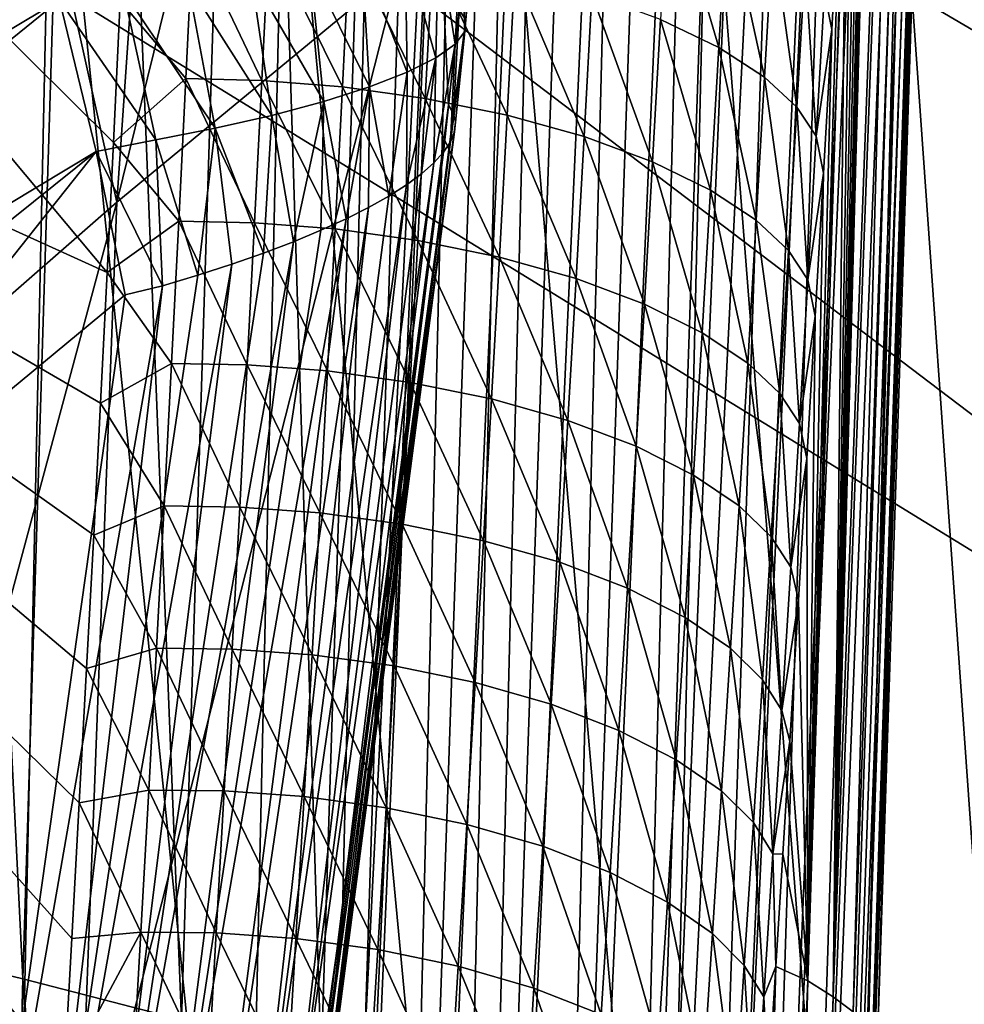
# Model space of a CAD drawing. Header units: metres. Extents: x -104 to 104, y -68 to 90.
# Tile 439 of 656: x 19.04 to 20.87, y 20.49 to 22.4. Entities that reach past the tile are written whole.
import ezdxf

# ---------------------------------------------------------------- set-up
doc = ezdxf.new("R2010")
doc.units = ezdxf.units.M
doc.layers.add('solid_FIT-BATH-153_SW0002', color=7, linetype='CONTINUOUS')

msp = doc.modelspace()

# ---------------------------------------------------------------- linework, layer by layer
at = {"layer": 'solid_FIT-BATH-153_SW0002'}
for points in [[(16.558352, 24.918272, 16.114887), (22.746119, 21.288908, 16.091179), (22.869093, 24.93479, 16.119249)], [(15.941843, 24.409426, 16.111031), (22.710913, 20.247173, 16.082232), (16.558352, 24.918272, 16.114887)], [(16.558352, 24.918272, 16.114887), (22.710913, 20.247173, 16.082232), (22.746119, 21.288908, 16.091179)], [(18.696856, 20.625584, -4.291433), (19.04121, 20.542418, -3.221904), (18.825859, 24.914665, -4.714479)], [(19.04121, 20.542418, -3.221904), (19.173544, 24.825605, -3.594562), (18.825859, 24.914665, -4.714479)], [(19.04121, 20.542418, -3.221904), (19.348774, 20.463221, -2.090923), (19.173544, 24.825605, -3.594562)], [(19.348774, 20.463221, -2.090923), (19.483557, 24.740845, -2.412542), (19.173544, 24.825605, -3.594562)], [(19.348774, 20.463221, -2.090923), (19.619434, 20.381655, -0.897946), (19.483557, 24.740845, -2.412542)], [(19.619434, 20.381655, -0.897946), (19.755795, 24.660843, -1.170142), (19.483557, 24.740845, -2.412542)], [(19.619434, 20.381655, -0.897946), (19.661066, 20.674593, -0.760069), (19.755795, 24.660843, -1.170142)], [(19.661066, 20.674593, -0.760069), (19.866562, 22.2367, -0.033011), (19.755795, 24.660843, -1.170142)], [(19.866562, 22.2367, -0.033011), (19.886827, 22.42144, 0.038556), (19.755795, 24.660843, -1.170142)], [(19.223516, 22.048641, 13.096528), (19.830921, 24.512255, 13.114389), (19.770884, 22.501148, 13.100069)], [(19.361893, 24.049784, 13.111663), (19.830921, 24.512255, 13.114389), (19.223516, 22.048641, 13.096528)], [(19.585209, 16.991919, 13.051079), (19.634628, 18.396641, 13.06475), (19.910023, 24.509371, 13.111293)], [(19.730734, 17.013561, 13.040682), (19.585209, 16.991919, 13.051079), (19.910023, 24.509371, 13.111293)], [(19.634628, 18.396641, 13.06475), (19.70393, 20.426226, 13.083055), (19.910023, 24.509371, 13.111293)], [(19.70393, 20.426226, 13.083055), (19.770884, 22.501148, 13.100069), (19.910023, 24.509371, 13.111293)], [(19.730734, 17.013561, 13.040682), (19.910023, 24.509371, 13.111293), (19.989138, 24.506573, 13.101881)], [(19.730734, 17.013561, 13.040682), (19.989138, 24.506573, 13.101881), (20.067266, 24.503895, 13.086261)], [(19.880777, 17.008757, 13.006666), (19.730734, 17.013561, 13.040682), (20.067266, 24.503895, 13.086261)], [(19.880777, 17.008757, 13.006666), (20.067266, 24.503895, 13.086261), (20.143492, 24.501371, 13.064611)], [(19.880777, 17.008757, 13.006666), (20.143492, 24.501371, 13.064611), (20.217831, 24.498993, 13.036852)], [(20.029232, 17.004295, 12.947044), (19.880777, 17.008757, 13.006666), (20.217831, 24.498993, 13.036852)], [(20.029232, 17.004295, 12.947044), (20.217831, 24.498993, 13.036852), (20.289822, 24.496775, 13.003099)], [(20.029232, 17.004295, 12.947044), (20.289822, 24.496775, 13.003099), (20.358774, 24.494734, 12.963894)], [(20.170069, 17.000383, 12.861867), (20.029232, 17.004295, 12.947044), (20.358774, 24.494734, 12.963894)], [(20.170069, 17.000383, 12.861867), (20.358774, 24.494734, 12.963894), (20.424448, 24.492859, 12.919502)], [(20.170069, 17.000383, 12.861867), (20.424448, 24.492859, 12.919502), (20.486147, 24.491173, 12.87041)], [(20.170069, 17.000383, 12.861867), (20.486147, 24.491173, 12.87041), (20.543253, 24.489693, 12.81708)], [(20.296686, 16.997223, 12.753589), (20.170069, 17.000383, 12.861867), (20.543253, 24.489693, 12.81708)], [(20.296686, 16.997223, 12.753589), (20.543253, 24.489693, 12.81708), (20.633427, 24.487589, 12.711766)], [(20.296686, 16.997223, 12.753589), (20.633427, 24.487589, 12.711766), (20.644011, 24.487366, 12.69724)], [(20.403149, 16.994986, 12.625446), (20.296686, 16.997223, 12.753589), (20.644011, 24.487366, 12.69724)], [(20.403149, 16.994986, 12.625446), (20.644011, 24.487366, 12.69724), (20.707939, 24.486158, 12.595763)], [(20.403149, 16.994986, 12.625446), (20.707939, 24.486158, 12.595763), (20.725868, 24.485878, 12.561728)], [(20.48632, 16.993713, 12.483418), (20.403149, 16.994986, 12.625446), (20.725868, 24.485878, 12.561728)], [(20.48632, 16.993713, 12.483418), (20.725868, 24.485878, 12.561728), (20.76515, 24.485418, 12.473181)], [(20.48632, 16.993713, 12.483418), (20.76515, 24.485418, 12.473181), (20.785606, 24.485312, 12.414707)], [(20.543869, 16.99341, 12.334152), (20.48632, 16.993713, 12.483418), (20.785606, 24.485312, 12.414707)], [(20.543869, 16.99341, 12.334152), (20.804075, 24.485369, 12.347907), (20.821016, 24.485708, 12.259951)], [(20.575827, 16.994011, 12.183681), (20.543869, 16.99341, 12.334152), (20.821016, 24.485708, 12.259951)], [(20.543869, 16.99341, 12.334152), (20.785606, 24.485312, 12.414707), (20.804075, 24.485369, 12.347907)], [(20.575827, 16.994011, 12.183681), (20.831654, 24.487032, 12.101658), (20.697201, 20.401011, 12.07128)], [(20.575827, 16.994011, 12.183681), (20.829479, 24.486258, 12.180762), (20.831654, 24.487032, 12.101658)], [(20.575827, 16.994011, 12.183681), (20.825876, 24.485945, 12.221857), (20.829479, 24.486258, 12.180762)], [(20.575827, 16.994011, 12.183681), (20.821016, 24.485708, 12.259951), (20.825876, 24.485945, 12.221857)], [(20.813704, 24.469795, 11.031759), (20.697201, 20.401011, 12.07128), (20.831654, 24.487032, 12.101658)], [(20.813704, 24.469795, 11.031759), (20.678629, 20.452608, 10.807623), (20.697201, 20.401011, 12.07128)], [(20.813704, 24.469795, 11.031759), (20.789757, 24.446232, 9.994565), (20.678629, 20.452608, 10.807623)], [(20.78919, 24.445679, 9.973301), (20.650391, 20.478903, 9.589074), (20.678629, 20.452608, 10.807623)], [(20.78919, 24.445679, 9.973301), (20.757133, 24.414019, 8.925573), (20.650391, 20.478903, 9.589074)], [(20.789757, 24.446232, 9.994565), (20.78919, 24.445679, 9.973301), (20.678629, 20.452608, 10.807623)], [(15.941843, 24.409426, 16.111031), (15.549903, 20.242361, 16.078049), (22.710913, 20.247173, 16.082232)], [(20.757133, 24.414019, 8.925573), (20.612101, 20.507505, 8.403262), (20.650391, 20.478903, 9.589074)], [(20.757133, 24.414019, 8.925573), (20.716461, 24.374166, 7.887955), (20.612101, 20.507505, 8.403262)], [(20.716461, 24.374166, 7.887955), (20.703695, 24.126762, 7.777295), (20.612101, 20.507505, 8.403262)], [(20.703695, 24.126762, 7.777295), (20.690838, 23.880383, 7.666594), (20.612101, 20.507505, 8.403262)], [(18.878511, 23.597317, 13.108295), (19.361893, 24.049784, 13.111663), (19.223516, 22.048641, 13.096528)], [(20.690838, 23.880383, 7.666594), (20.677881, 23.635023, 7.555856), (20.612101, 20.507505, 8.403262)], [(20.677881, 23.635023, 7.555856), (20.664825, 23.390686, 7.445088), (20.612101, 20.507505, 8.403262)], [(18.878511, 23.597317, 13.108295), (19.223516, 22.048641, 13.096528), (18.650782, 21.547655, 13.092422)], [(17.902784, 23.468506, 7.088831), (17.152357, 22.84598, 7.088831), (19.204666, 21.912487, 5.77618)], [(17.902784, 23.468506, 7.088831), (19.204666, 21.912487, 5.77618), (19.216946, 22.164394, 5.894356)], [(17.902784, 23.468506, 7.088831), (19.216946, 22.164394, 5.894356), (19.229969, 22.439083, 6.02261)], [(20.664825, 23.390686, 7.445088), (20.651667, 23.147371, 7.334293), (20.612101, 20.507505, 8.403262)], [(20.651667, 23.147371, 7.334293), (20.638399, 22.905079, 7.223479), (20.612101, 20.507505, 8.403262)], [(18.621149, 23.057213, -11.12447), (19.099138, 23.01343, -10.486882), (19.02116, 19.428106, -9.960399)], [(19.099138, 23.01343, -10.486882), (19.469477, 19.386921, -9.310973), (19.02116, 19.428106, -9.960399)], [(19.099138, 23.01343, -10.486882), (19.549587, 22.968636, -9.818771), (19.469477, 19.386921, -9.310973)], [(19.549587, 22.968636, -9.818771), (19.890564, 19.344997, -8.632278), (19.469477, 19.386921, -9.310973)], [(19.549587, 22.968636, -9.818771), (19.972721, 22.923018, -9.120847), (19.890564, 19.344997, -8.632278)], [(19.972721, 22.923018, -9.120847), (20.284647, 19.302507, -7.924972), (19.890564, 19.344997, -8.632278)], [(19.972721, 22.923018, -9.120847), (20.368761, 22.876759, -8.393817), (20.284647, 19.302507, -7.924972)], [(20.638399, 22.905079, 7.223479), (20.562618, 20.538532, 7.24914), (20.612101, 20.507505, 8.403262)], [(20.638399, 22.905079, 7.223479), (20.625021, 22.663805, 7.112648), (20.562618, 20.538532, 7.24914)], [(20.368761, 22.876759, -8.393817), (20.652012, 19.259626, -7.189719), (20.284647, 19.302507, -7.924972)], [(20.368761, 22.876759, -8.393817), (20.738001, 22.830046, -7.6384), (20.652012, 19.259626, -7.189719)], [(17.152357, 22.84598, 7.088831), (16.380301, 22.250488, 7.088831), (19.121174, 20.355455, 5.034621)], [(17.152357, 22.84598, 7.088831), (19.121174, 20.355455, 5.034621), (19.136198, 20.620958, 5.162431)], [(17.152357, 22.84598, 7.088831), (19.136198, 20.620958, 5.162431), (19.150789, 20.883907, 5.288462)], [(17.152357, 22.84598, 7.088831), (19.150789, 20.883907, 5.288462), (19.164942, 21.144421, 5.412782)], [(17.152357, 22.84598, 7.088831), (19.164942, 21.144421, 5.412782), (19.178648, 21.402613, 5.535462)], [(17.152357, 22.84598, 7.088831), (19.178648, 21.402613, 5.535462), (19.191895, 21.658598, 5.656572)], [(17.152357, 22.84598, 7.088831), (19.191895, 21.658598, 5.656572), (19.204666, 21.912487, 5.77618)], [(20.738001, 22.830046, -7.6384), (20.993279, 19.216528, -6.427232), (20.652012, 19.259626, -7.189719)], [(20.738001, 22.830046, -7.6384), (21.081078, 22.78307, -6.855362), (20.993279, 19.216528, -6.427232)], [(19.112656, 22.440237, 1.213118), (17.422558, 21.427963, 1.275959), (19.02961, 22.747408, 1.275954)], [(20.292917, 22.679943, 6.364993), (20.277437, 22.402973, 6.237853), (20.390091, 22.348387, 6.350448)], [(20.292917, 22.679943, 6.364993), (20.390091, 22.348387, 6.350448), (20.405897, 22.625776, 6.478079)], [(20.625021, 22.663805, 7.112648), (20.609268, 22.38361, 6.983334), (20.562618, 20.538532, 7.24914)], [(20.595297, 22.456057, 6.869445), (20.609268, 22.38361, 6.983334), (20.625021, 22.663805, 7.112648)], [(20.405897, 22.625776, 6.478079), (20.390091, 22.348387, 6.350448), (20.478848, 22.290924, 6.47549)], [(20.405897, 22.625776, 6.478079), (20.478848, 22.290924, 6.47549), (20.494869, 22.568853, 6.603708)], [(19.899805, 22.401825, 0.158883), (19.916979, 22.6033, 0.216539), (19.886827, 22.42144, 0.038556)], [(19.897949, 22.379524, 0.284556), (19.890722, 22.575489, 0.48886), (19.913572, 22.590282, 0.351033)], [(19.899805, 22.401825, 0.158883), (19.897949, 22.379524, 0.284556), (19.913572, 22.590282, 0.351033)], [(19.899805, 22.401825, 0.158883), (19.913572, 22.590282, 0.351033), (19.916979, 22.6033, 0.216539)], [(19.878998, 22.354931, 0.412593), (19.84704, 22.559166, 0.625602), (19.890722, 22.575489, 0.48886)], [(19.897949, 22.379524, 0.284556), (19.878998, 22.354931, 0.412593), (19.890722, 22.575489, 0.48886)], [(20.494869, 22.568853, 6.603708), (20.478848, 22.290924, 6.47549), (20.541319, 22.23308, 6.607049)], [(20.494869, 22.568853, 6.603708), (20.541319, 22.23308, 6.607049), (20.557432, 22.511652, 6.73589)], [(19.229969, 22.439083, 6.02261), (19.357372, 22.288141, 5.909654), (19.370863, 22.564985, 6.038204)], [(19.504471, 22.284716, 5.884635), (19.370863, 22.564985, 6.038204), (19.357372, 22.288141, 5.909654)], [(19.518122, 22.561121, 6.012631), (19.370863, 22.564985, 6.038204), (19.504471, 22.284716, 5.884635)], [(19.518122, 22.561121, 6.012631), (19.504471, 22.284716, 5.884635), (19.660593, 22.272255, 5.880558)], [(19.518122, 22.561121, 6.012631), (19.660593, 22.272255, 5.880558), (19.674526, 22.548334, 6.008117)], [(19.674526, 22.548334, 6.008117), (19.660593, 22.272255, 5.880558), (19.821384, 22.249725, 5.900969)], [(19.674526, 22.548334, 6.008117), (19.821384, 22.249725, 5.900969), (19.835709, 22.525614, 6.028258)], [(19.841772, 22.328407, 0.539432), (19.782497, 22.541697, 0.756436), (19.84704, 22.559166, 0.625602)], [(19.878998, 22.354931, 0.412593), (19.841772, 22.328407, 0.539432), (19.84704, 22.559166, 0.625602)], [(19.786158, 22.300524, 0.661229), (19.698511, 22.523602, 0.876707), (19.782497, 22.541697, 0.756436)], [(19.841772, 22.328407, 0.539432), (19.786158, 22.300524, 0.661229), (19.782497, 22.541697, 0.756436)], [(19.713144, 22.272043, 0.774212), (19.597773, 22.505505, 0.982355), (19.698511, 22.523602, 0.876707)], [(19.786158, 22.300524, 0.661229), (19.713144, 22.272043, 0.774212), (19.698511, 22.523602, 0.876707)], [(19.835709, 22.525614, 6.028258), (19.821384, 22.249725, 5.900969), (19.980021, 22.217436, 5.946365)], [(19.835709, 22.525614, 6.028258), (19.980021, 22.217436, 5.946365), (19.994799, 22.493284, 6.073575)], [(20.557432, 22.511652, 6.73589), (20.541319, 22.23308, 6.607049), (20.579199, 22.176767, 6.739986)], [(20.557432, 22.511652, 6.73589), (20.579199, 22.176767, 6.739986), (20.595297, 22.456057, 6.869445)], [(19.147228, 20.047684, 13.079756), (19.770884, 22.501148, 13.100069), (19.70393, 20.426226, 13.083055)], [(19.223516, 22.048641, 13.096528), (19.770884, 22.501148, 13.100069), (19.147228, 20.047684, 13.079756)], [(19.624727, 22.243845, 0.874987), (19.484068, 22.488068, 1.070246), (19.597773, 22.505505, 0.982355)], [(19.713144, 22.272043, 0.774212), (19.624727, 22.243845, 0.874987), (19.597773, 22.505505, 0.982355)], [(19.994799, 22.493284, 6.073575), (19.980021, 22.217436, 5.946365), (20.129068, 22.176054, 6.016495)], [(19.994799, 22.493284, 6.073575), (20.129068, 22.176054, 6.016495), (20.144306, 22.452028, 6.143832)], [(19.413956, 22.191868, 1.029881), (19.236374, 22.457449, 1.186899), (19.36198, 22.471909, 1.138538)], [(19.523796, 22.216848, 0.960806), (19.36198, 22.471909, 1.138538), (19.484068, 22.488068, 1.070246)], [(19.523796, 22.216848, 0.960806), (19.413956, 22.191868, 1.029881), (19.36198, 22.471909, 1.138538)], [(19.624727, 22.243845, 0.874987), (19.523796, 22.216848, 0.960806), (19.484068, 22.488068, 1.070246)], [(19.299234, 22.169451, 1.081668), (19.112656, 22.440237, 1.213118), (19.236374, 22.457449, 1.186899)], [(19.413956, 22.191868, 1.029881), (19.299234, 22.169451, 1.081668), (19.236374, 22.457449, 1.186899)], [(20.595297, 22.456057, 6.869445), (20.579199, 22.176767, 6.739986), (20.609268, 22.38361, 6.983334)], [(17.493315, 21.129091, 1.214513), (17.422558, 21.427963, 1.275959), (19.112656, 22.440237, 1.213118)], [(17.493315, 21.129091, 1.214513), (19.112656, 22.440237, 1.213118), (19.183559, 22.146824, 1.111864)], [(19.299234, 22.169451, 1.081668), (19.183559, 22.146824, 1.111864), (19.112656, 22.440237, 1.213118)], [(19.229969, 22.439083, 6.02261), (19.216946, 22.164394, 5.894356), (19.357372, 22.288141, 5.909654)], [(20.261786, 22.126696, 6.110175), (20.144306, 22.452028, 6.143832), (20.129068, 22.176054, 6.016495)], [(20.277437, 22.402973, 6.237853), (20.144306, 22.452028, 6.143832), (20.261786, 22.126696, 6.110175)], [(19.875906, 22.220812, 0.041449), (19.886827, 22.42144, 0.038556), (19.866562, 22.2367, -0.033011)], [(19.899805, 22.401825, 0.158883), (19.886827, 22.42144, 0.038556), (19.875906, 22.220812, 0.041449)], [(19.899805, 22.401825, 0.158883), (19.875906, 22.220812, 0.041449), (19.879807, 22.203608, 0.116091)], [(19.899805, 22.401825, 0.158883), (19.879807, 22.203608, 0.116091), (19.877913, 22.18523, 0.190347)], [(19.899805, 22.401825, 0.158883), (19.877913, 22.18523, 0.190347), (19.897949, 22.379524, 0.284556)], [(20.277437, 22.402973, 6.237853), (20.261786, 22.126696, 6.110175), (20.374104, 22.071646, 6.222265)], [(20.277437, 22.402973, 6.237853), (20.374104, 22.071646, 6.222265), (20.390091, 22.348387, 6.350448)], [(19.897949, 22.379524, 0.284556), (19.877913, 22.18523, 0.190347), (19.870255, 22.165884, 0.263428)], [(19.897949, 22.379524, 0.284556), (19.870255, 22.165884, 0.263428), (19.878998, 22.354931, 0.412593)], [(20.609268, 22.38361, 6.983334), (20.593355, 22.104803, 6.854013), (20.562618, 20.538532, 7.24914)], [(20.579199, 22.176767, 6.739986), (20.593355, 22.104803, 6.854013), (20.609268, 22.38361, 6.983334)], [(19.878998, 22.354931, 0.412593), (19.856922, 22.145742, 0.334814), (19.838037, 22.124933, 0.404269)], [(19.878998, 22.354931, 0.412593), (19.838037, 22.124933, 0.404269), (19.841772, 22.328407, 0.539432)], [(19.878998, 22.354931, 0.412593), (19.870255, 22.165884, 0.263428), (19.856922, 22.145742, 0.334814)], [(20.390091, 22.348387, 6.350448), (20.374104, 22.071646, 6.222265), (20.462629, 22.013578, 6.346701)], [(20.390091, 22.348387, 6.350448), (20.462629, 22.013578, 6.346701), (20.478848, 22.290924, 6.47549)], [(19.841772, 22.328407, 0.539432), (19.813906, 22.103735, 0.471034), (19.784777, 22.082272, 0.534811)], [(19.841772, 22.328407, 0.539432), (19.784777, 22.082272, 0.534811), (19.786158, 22.300524, 0.661229)], [(19.841772, 22.328407, 0.539432), (19.838037, 22.124933, 0.404269), (19.813906, 22.103735, 0.471034)], [(19.786158, 22.300524, 0.661229), (19.750528, 22.060413, 0.596024), (19.713144, 22.272043, 0.774212)], [(19.786158, 22.300524, 0.661229), (19.784777, 22.082272, 0.534811), (19.750528, 22.060413, 0.596024)], [(19.216946, 22.164394, 5.894356), (19.343622, 22.01165, 5.780527), (19.357372, 22.288141, 5.909654)], [(19.490568, 22.008722, 5.756063), (19.357372, 22.288141, 5.909654), (19.343622, 22.01165, 5.780527)], [(19.504471, 22.284716, 5.884635), (19.357372, 22.288141, 5.909654), (19.490568, 22.008722, 5.756063)], [(19.504471, 22.284716, 5.884635), (19.490568, 22.008722, 5.756063), (19.646421, 21.996637, 5.752423)], [(19.504471, 22.284716, 5.884635), (19.646421, 21.996637, 5.752423), (19.660593, 22.272255, 5.880558)], [(20.478848, 22.290924, 6.47549), (20.462629, 22.013578, 6.346701), (20.524994, 21.955009, 6.47761)], [(20.478848, 22.290924, 6.47549), (20.524994, 21.955009, 6.47761), (20.541319, 22.23308, 6.607049)], [(19.713144, 22.272043, 0.774212), (19.667702, 22.016214, 0.708767), (19.624727, 22.243845, 0.874987)], [(19.660593, 22.272255, 5.880558), (19.646421, 21.996637, 5.752423), (19.806831, 21.974333, 5.773103)], [(19.660593, 22.272255, 5.880558), (19.806831, 21.974333, 5.773103), (19.821384, 22.249725, 5.900969)], [(19.713144, 22.272043, 0.774212), (19.711391, 22.03833, 0.654145), (19.667702, 22.016214, 0.708767)], [(19.713144, 22.272043, 0.774212), (19.750528, 22.060413, 0.596024), (19.711391, 22.03833, 0.654145)], [(16.380301, 22.250488, 7.088831), (19.024532, 18.750532, 4.250561), (19.040937, 19.009193, 4.378147)], [(16.380301, 22.250488, 7.088831), (19.040937, 19.009193, 4.378147), (19.056776, 19.26557, 4.504196)], [(16.380301, 22.250488, 7.088831), (19.056776, 19.26557, 4.504196), (19.073528, 19.542461, 4.639819)], [(16.380301, 22.250488, 7.088831), (19.073528, 19.542461, 4.639819), (19.089842, 19.816326, 4.773384)], [(16.380301, 22.250488, 7.088831), (19.089842, 19.816326, 4.773384), (19.105722, 20.087284, 4.904962)], [(16.380301, 22.250488, 7.088831), (19.105722, 20.087284, 4.904962), (19.121174, 20.355455, 5.034621)], [(19.624727, 22.243845, 0.874987), (19.565697, 21.971737, 0.808205), (19.523796, 22.216848, 0.960806)], [(19.624727, 22.243845, 0.874987), (19.619093, 21.993961, 0.760241), (19.565697, 21.971737, 0.808205)], [(19.624727, 22.243845, 0.874987), (19.667702, 22.016214, 0.708767), (19.619093, 21.993961, 0.760241)], [(19.821384, 22.249725, 5.900969), (19.806831, 21.974333, 5.773103), (19.965023, 21.942102, 5.818577)], [(19.821384, 22.249725, 5.900969), (19.965023, 21.942102, 5.818577), (19.980021, 22.217436, 5.946365)], [(19.6043, 20.119719, -0.875161), (19.866562, 22.2367, -0.033011), (19.661066, 20.674593, -0.760069)], [(19.6043, 20.119719, -0.875161), (19.875906, 22.220812, 0.041449), (19.866562, 22.2367, -0.033011)], [(20.541319, 22.23308, 6.607049), (20.524994, 21.955009, 6.47761), (20.56287, 21.897886, 6.6099)], [(20.541319, 22.23308, 6.607049), (20.56287, 21.897886, 6.6099), (20.579199, 22.176767, 6.739986)], [(19.523796, 22.216848, 0.960806), (19.508051, 21.949793, 0.852011), (19.413956, 22.191868, 1.029881)], [(19.523796, 22.216848, 0.960806), (19.565697, 21.971737, 0.808205), (19.508051, 21.949793, 0.852011)], [(19.6043, 20.119719, -0.875161), (19.879807, 22.203608, 0.116091), (19.875906, 22.220812, 0.041449)], [(19.980021, 22.217436, 5.946365), (19.965023, 21.942102, 5.818577), (20.113621, 21.900597, 5.888577)], [(19.980021, 22.217436, 5.946365), (20.113621, 21.900597, 5.888577), (20.129068, 22.176054, 6.016495)], [(19.413956, 22.191868, 1.029881), (19.380739, 21.90696, 0.926047), (19.299234, 22.169451, 1.081668)], [(19.413956, 22.191868, 1.029881), (19.446262, 21.928148, 0.891411), (19.380739, 21.90696, 0.926047)], [(19.413956, 22.191868, 1.029881), (19.508051, 21.949793, 0.852011), (19.446262, 21.928148, 0.891411)], [(19.602686, 20.078232, -0.743475), (19.877913, 22.18523, 0.190347), (19.879807, 22.203608, 0.116091)], [(19.6043, 20.119719, -0.875161), (19.602686, 20.078232, -0.743475), (19.879807, 22.203608, 0.116091)], [(19.602686, 20.078232, -0.743475), (19.870255, 22.165884, 0.263428), (19.877913, 22.18523, 0.190347)], [(19.299234, 22.169451, 1.081668), (19.312189, 21.886503, 0.955503), (19.183559, 22.146824, 1.111864)], [(19.299234, 22.169451, 1.081668), (19.380739, 21.90696, 0.926047), (19.312189, 21.886503, 0.955503)], [(19.580914, 20.034565, -0.610376), (19.856922, 22.145742, 0.334814), (19.870255, 22.165884, 0.263428)], [(19.602686, 20.078232, -0.743475), (19.580914, 20.034565, -0.610376), (19.870255, 22.165884, 0.263428)], [(20.245926, 21.850924, 5.981913), (20.129068, 22.176054, 6.016495), (20.113621, 21.900597, 5.888577)], [(20.261786, 22.126696, 6.110175), (20.129068, 22.176054, 6.016495), (20.245926, 21.850924, 5.981913)], [(20.579199, 22.176767, 6.739986), (20.56287, 21.897886, 6.6099), (20.593355, 22.104803, 6.854013)], [(17.493315, 21.129091, 1.214513), (19.183559, 22.146824, 1.111864), (17.554522, 20.838713, 1.113563)], [(17.554522, 20.838713, 1.113563), (19.183559, 22.146824, 1.111864), (18.432652, 21.200666, 0.975642)], [(19.183559, 22.146824, 1.111864), (19.23955, 21.868711, 0.975642), (18.432652, 21.200666, 0.975642)], [(19.183559, 22.146824, 1.111864), (19.312189, 21.886503, 0.955503), (19.23955, 21.868711, 0.975642)], [(19.216946, 22.164394, 5.894356), (19.204666, 21.912487, 5.77618), (19.343622, 22.01165, 5.780527)], [(19.580914, 20.034565, -0.610376), (19.838037, 22.124933, 0.404269), (19.856922, 22.145742, 0.334814)], [(19.538208, 19.989906, -0.479813), (19.813906, 22.103735, 0.471034), (19.838037, 22.124933, 0.404269)], [(19.580914, 20.034565, -0.610376), (19.538208, 19.989906, -0.479813), (19.838037, 22.124933, 0.404269)], [(20.261786, 22.126696, 6.110175), (20.245926, 21.850924, 5.981913), (20.357908, 21.795383, 6.093494)], [(20.261786, 22.126696, 6.110175), (20.357908, 21.795383, 6.093494), (20.374104, 22.071646, 6.222265)], [(19.538208, 19.989906, -0.479813), (19.784777, 22.082272, 0.534811), (19.813906, 22.103735, 0.471034)], [(20.593355, 22.104803, 6.854013), (20.577274, 21.827385, 6.724695), (20.562618, 20.538532, 7.24914)], [(20.56287, 21.897886, 6.6099), (20.577274, 21.827385, 6.724695), (20.593355, 22.104803, 6.854013)], [(19.475176, 19.945713, -0.356205), (19.750528, 22.060413, 0.596024), (19.784777, 22.082272, 0.534811)], [(19.538208, 19.989906, -0.479813), (19.475176, 19.945713, -0.356205), (19.784777, 22.082272, 0.534811)], [(20.374104, 22.071646, 6.222265), (20.357908, 21.795383, 6.093494), (20.446196, 21.736673, 6.217317)], [(20.374104, 22.071646, 6.222265), (20.446196, 21.736673, 6.217317), (20.462629, 22.013578, 6.346701)], [(19.475176, 19.945713, -0.356205), (19.711391, 22.03833, 0.654145), (19.750528, 22.060413, 0.596024)], [(19.223516, 22.048641, 13.096528), (19.147228, 20.047684, 13.079756), (18.564409, 19.595575, 13.075645)], [(18.650782, 21.547655, 13.092422), (19.223516, 22.048641, 13.096528), (18.564409, 19.595575, 13.075645)], [(19.392996, 19.903406, -0.243695), (19.667702, 22.016214, 0.708767), (19.711391, 22.03833, 0.654145)], [(19.475176, 19.945713, -0.356205), (19.392996, 19.903406, -0.243695), (19.711391, 22.03833, 0.654145)], [(19.294886, 19.864201, -0.145245), (19.619093, 21.993961, 0.760241), (19.667702, 22.016214, 0.708767)], [(19.392996, 19.903406, -0.243695), (19.294886, 19.864201, -0.145245), (19.667702, 22.016214, 0.708767)], [(20.462629, 22.013578, 6.346701), (20.446196, 21.736673, 6.217317), (20.508442, 21.677338, 6.347564)], [(20.462629, 22.013578, 6.346701), (20.508442, 21.677338, 6.347564), (20.524994, 21.955009, 6.47761)], [(19.204666, 21.912487, 5.77618), (19.329582, 21.735447, 5.650822), (19.343622, 22.01165, 5.780527)], [(19.294886, 19.864201, -0.145245), (19.565697, 21.971737, 0.808205), (19.619093, 21.993961, 0.760241)], [(19.47637, 21.733019, 5.626895), (19.343622, 22.01165, 5.780527), (19.329582, 21.735447, 5.650822)], [(19.490568, 22.008722, 5.756063), (19.343622, 22.01165, 5.780527), (19.47637, 21.733019, 5.626895)], [(19.490568, 22.008722, 5.756063), (19.47637, 21.733019, 5.626895), (19.631952, 21.72131, 5.623673)], [(19.490568, 22.008722, 5.756063), (19.631952, 21.72131, 5.623673), (19.646421, 21.996637, 5.752423)], [(19.646421, 21.996637, 5.752423), (19.631952, 21.72131, 5.623673), (19.79199, 21.699224, 5.644606)], [(19.646421, 21.996637, 5.752423), (19.79199, 21.699224, 5.644606), (19.806831, 21.974333, 5.773103)], [(19.184586, 19.829247, -0.063461), (19.508051, 21.949793, 0.852011), (19.565697, 21.971737, 0.808205)], [(19.294886, 19.864201, -0.145245), (19.184586, 19.829247, -0.063461), (19.565697, 21.971737, 0.808205)], [(19.806831, 21.974333, 5.773103), (19.79199, 21.699224, 5.644606), (19.949753, 21.667046, 5.690145)], [(19.806831, 21.974333, 5.773103), (19.949753, 21.667046, 5.690145), (19.965023, 21.942102, 5.818577)], [(19.184586, 19.829247, -0.063461), (19.446262, 21.928148, 0.891411), (19.508051, 21.949793, 0.852011)], [(19.965023, 21.942102, 5.818577), (19.949753, 21.667046, 5.690145), (20.097912, 21.62541, 5.760008)], [(19.965023, 21.942102, 5.818577), (20.097912, 21.62541, 5.760008), (20.113621, 21.900597, 5.888577)], [(20.524994, 21.955009, 6.47761), (20.508442, 21.677338, 6.347564), (20.546303, 21.619356, 6.47919)], [(20.524994, 21.955009, 6.47761), (20.546303, 21.619356, 6.47919), (20.56287, 21.897886, 6.6099)], [(19.066055, 19.799267, 0.000454), (19.380739, 21.90696, 0.926047), (19.446262, 21.928148, 0.891411)], [(19.184586, 19.829247, -0.063461), (19.066055, 19.799267, 0.000454), (19.446262, 21.928148, 0.891411)], [(19.066055, 19.799267, 0.000454), (19.312189, 21.886503, 0.955503), (19.380739, 21.90696, 0.926047)], [(19.204666, 21.912487, 5.77618), (19.191895, 21.658598, 5.656572), (19.329582, 21.735447, 5.650822)], [(20.229818, 21.575415, 5.853001), (20.113621, 21.900597, 5.888577), (20.097912, 21.62541, 5.760008)], [(20.245926, 21.850924, 5.981913), (20.113621, 21.900597, 5.888577), (20.229818, 21.575415, 5.853001)], [(18.946398, 19.794994, 0.055084), (19.23955, 21.868711, 0.975642), (19.312189, 21.886503, 0.955503)], [(19.066055, 19.799267, 0.000454), (18.946398, 19.794994, 0.055084), (19.312189, 21.886503, 0.955503)], [(20.56287, 21.897886, 6.6099), (20.546303, 21.619356, 6.47919), (20.577274, 21.827385, 6.724695)], [(18.432652, 21.200666, 0.975642), (19.23955, 21.868711, 0.975642), (18.946398, 19.794994, 0.055084)], [(20.245926, 21.850924, 5.981913), (20.229818, 21.575415, 5.853001), (20.341471, 21.519379, 5.964079)], [(20.245926, 21.850924, 5.981913), (20.341471, 21.519379, 5.964079), (20.357908, 21.795383, 6.093494)], [(20.546303, 21.619356, 6.47919), (20.56102, 21.551353, 6.595386), (20.577274, 21.827385, 6.724695)], [(20.577274, 21.827385, 6.724695), (20.56102, 21.551353, 6.595386), (20.562618, 20.538532, 7.24914)], [(20.357908, 21.795383, 6.093494), (20.341471, 21.519379, 5.964079), (20.429523, 21.460028, 6.087295)], [(20.357908, 21.795383, 6.093494), (20.429523, 21.460028, 6.087295), (20.446196, 21.736673, 6.217317)], [(19.191895, 21.658598, 5.656572), (19.315222, 21.459471, 5.520541), (19.329582, 21.735447, 5.650822)], [(19.461832, 21.457495, 5.497111), (19.329582, 21.735447, 5.650822), (19.315222, 21.459471, 5.520541)], [(19.47637, 21.733019, 5.626895), (19.329582, 21.735447, 5.650822), (19.461832, 21.457495, 5.497111)], [(19.47637, 21.733019, 5.626895), (19.461832, 21.457495, 5.497111), (19.617134, 21.446112, 5.494271)], [(19.47637, 21.733019, 5.626895), (19.617134, 21.446112, 5.494271), (19.631952, 21.72131, 5.623673)], [(20.446196, 21.736673, 6.217317), (20.429523, 21.460028, 6.087295), (20.491648, 21.399929, 6.216889)], [(20.446196, 21.736673, 6.217317), (20.491648, 21.399929, 6.216889), (20.508442, 21.677338, 6.347564)], [(19.631952, 21.72131, 5.623673), (19.617134, 21.446112, 5.494271), (19.776806, 21.424206, 5.515425)], [(19.631952, 21.72131, 5.623673), (19.776806, 21.424206, 5.515425), (19.79199, 21.699224, 5.644606)], [(19.79199, 21.699224, 5.644606), (19.776806, 21.424206, 5.515425), (19.934155, 21.392048, 5.56101)], [(19.79199, 21.699224, 5.644606), (19.934155, 21.392048, 5.56101), (19.949753, 21.667046, 5.690145)], [(20.508442, 21.677338, 6.347564), (20.491648, 21.399929, 6.216889), (20.529482, 21.341105, 6.347856)], [(20.508442, 21.677338, 6.347564), (20.529482, 21.341105, 6.347856), (20.546303, 21.619356, 6.47919)], [(19.191895, 21.658598, 5.656572), (19.178648, 21.402613, 5.535462), (19.315222, 21.459471, 5.520541)], [(19.949753, 21.667046, 5.690145), (19.934155, 21.392048, 5.56101), (20.081894, 21.350264, 5.630727)], [(19.949753, 21.667046, 5.690145), (20.081894, 21.350264, 5.630727), (20.097912, 21.62541, 5.760008)], [(20.213423, 21.299942, 5.723381), (20.097912, 21.62541, 5.760008), (20.081894, 21.350264, 5.630727)], [(20.229818, 21.575415, 5.853001), (20.097912, 21.62541, 5.760008), (20.213423, 21.299942, 5.723381)], [(20.546303, 21.619356, 6.47919), (20.529482, 21.341105, 6.347856), (20.56102, 21.551353, 6.595386)], [(20.229818, 21.575415, 5.853001), (20.213423, 21.299942, 5.723381), (20.324762, 21.243429, 5.83397)], [(20.229818, 21.575415, 5.853001), (20.324762, 21.243429, 5.83397), (20.341471, 21.519379, 5.964079)], [(20.529482, 21.341105, 6.347856), (20.544586, 21.276711, 6.466094), (20.56102, 21.551353, 6.595386)], [(20.56102, 21.551353, 6.595386), (20.544586, 21.276711, 6.466094), (20.562618, 20.538532, 7.24914)], [(20.341471, 21.519379, 5.964079), (20.324762, 21.243429, 5.83397), (20.41259, 21.183472, 5.956601)], [(20.341471, 21.519379, 5.964079), (20.41259, 21.183472, 5.956601), (20.429523, 21.460028, 6.087295)], [(19.178648, 21.402613, 5.535462), (19.300539, 21.183701, 5.389703), (19.315222, 21.459471, 5.520541)], [(19.446943, 21.18211, 5.366726), (19.315222, 21.459471, 5.520541), (19.300539, 21.183701, 5.389703)], [(19.461832, 21.457495, 5.497111), (19.315222, 21.459471, 5.520541), (19.446943, 21.18211, 5.366726)], [(20.429523, 21.460028, 6.087295), (20.41259, 21.183472, 5.956601), (20.474594, 21.122665, 6.085564)], [(20.429523, 21.460028, 6.087295), (20.474594, 21.122665, 6.085564), (20.491648, 21.399929, 6.216889)], [(19.461832, 21.457495, 5.497111), (19.446943, 21.18211, 5.366726), (19.601959, 21.170994, 5.364226)], [(19.461832, 21.457495, 5.497111), (19.601959, 21.170994, 5.364226), (19.617134, 21.446112, 5.494271)], [(19.617134, 21.446112, 5.494271), (19.601959, 21.170994, 5.364226), (19.761269, 21.149218, 5.38557)], [(19.617134, 21.446112, 5.494271), (19.761269, 21.149218, 5.38557), (19.776806, 21.424206, 5.515425)], [(19.776806, 21.424206, 5.515425), (19.761269, 21.149218, 5.38557), (19.918213, 21.117043, 5.431176)], [(19.776806, 21.424206, 5.515425), (19.918213, 21.117043, 5.431176), (19.934155, 21.392048, 5.56101)], [(19.178648, 21.402613, 5.535462), (19.164942, 21.144421, 5.412782), (19.300539, 21.183701, 5.389703)], [(19.934155, 21.392048, 5.56101), (19.918213, 21.117043, 5.431176), (20.065554, 21.07509, 5.500738)], [(19.934155, 21.392048, 5.56101), (20.065554, 21.07509, 5.500738), (20.081894, 21.350264, 5.630727)], [(20.491648, 21.399929, 6.216889), (20.474594, 21.122665, 6.085564), (20.512398, 21.063063, 6.215897)], [(20.491648, 21.399929, 6.216889), (20.512398, 21.063063, 6.215897), (20.529482, 21.341105, 6.347856)], [(20.196722, 21.024446, 5.593056), (20.081894, 21.350264, 5.630727), (20.065554, 21.07509, 5.500738)], [(20.213423, 21.299942, 5.723381), (20.081894, 21.350264, 5.630727), (20.196722, 21.024446, 5.593056)], [(20.529482, 21.341105, 6.347856), (20.512398, 21.063063, 6.215897), (20.544586, 21.276711, 6.466094)], [(20.213423, 21.299942, 5.723381), (20.196722, 21.024446, 5.593056), (20.307766, 20.967478, 5.703172)], [(20.213423, 21.299942, 5.723381), (20.307766, 20.967478, 5.703172), (20.324762, 21.243429, 5.83397)], [(20.512398, 21.063063, 6.215897), (20.527967, 21.003454, 6.336827), (20.544586, 21.276711, 6.466094)], [(20.544586, 21.276711, 6.466094), (20.527967, 21.003454, 6.336827), (20.562618, 20.538532, 7.24914)], [(20.324762, 21.243429, 5.83397), (20.307766, 20.967478, 5.703172), (20.395382, 20.906956, 5.825241)], [(20.324762, 21.243429, 5.83397), (20.395382, 20.906956, 5.825241), (20.41259, 21.183472, 5.956601)], [(19.164942, 21.144421, 5.412782), (19.285534, 20.908133, 5.258338), (19.300539, 21.183701, 5.389703)], [(19.431719, 20.906872, 5.235776), (19.300539, 21.183701, 5.389703), (19.285534, 20.908133, 5.258338)], [(19.446943, 21.18211, 5.366726), (19.300539, 21.183701, 5.389703), (19.431719, 20.906872, 5.235776)], [(19.446943, 21.18211, 5.366726), (19.431719, 20.906872, 5.235776), (19.586439, 20.895973, 5.233581)], [(19.446943, 21.18211, 5.366726), (19.586439, 20.895973, 5.233581), (19.601959, 21.170994, 5.364226)], [(20.41259, 21.183472, 5.956601), (20.395382, 20.906956, 5.825241), (20.45727, 20.845505, 5.953601)], [(20.41259, 21.183472, 5.956601), (20.45727, 20.845505, 5.953601), (20.474594, 21.122665, 6.085564)], [(19.601959, 21.170994, 5.364226), (19.586439, 20.895973, 5.233581), (19.745388, 20.874283, 5.255083)], [(19.601959, 21.170994, 5.364226), (19.745388, 20.874283, 5.255083), (19.761269, 21.149218, 5.38557)], [(19.164942, 21.144421, 5.412782), (19.150789, 20.883907, 5.288462), (19.285534, 20.908133, 5.258338)], [(19.761269, 21.149218, 5.38557), (19.745388, 20.874283, 5.255083), (19.901939, 20.842062, 5.30069)], [(19.761269, 21.149218, 5.38557), (19.901939, 20.842062, 5.30069), (19.918213, 21.117043, 5.431176)], [(19.918213, 21.117043, 5.431176), (19.901939, 20.842062, 5.30069), (20.048893, 20.799925, 5.370085)], [(19.918213, 21.117043, 5.431176), (20.048893, 20.799925, 5.370085), (20.065554, 21.07509, 5.500738)], [(20.474594, 21.122665, 6.085564), (20.45727, 20.845505, 5.953601), (20.495043, 20.785204, 6.083328)], [(20.474594, 21.122665, 6.085564), (20.495043, 20.785204, 6.083328), (20.512398, 21.063063, 6.215897)], [(20.179716, 20.74896, 5.46207), (20.065554, 21.07509, 5.500738), (20.048893, 20.799925, 5.370085)], [(20.196722, 21.024446, 5.593056), (20.065554, 21.07509, 5.500738), (20.179716, 20.74896, 5.46207)], [(20.512398, 21.063063, 6.215897), (20.495043, 20.785204, 6.083328), (20.527967, 21.003454, 6.336827)], [(20.196722, 21.024446, 5.593056), (20.179716, 20.74896, 5.46207), (20.290476, 20.691553, 5.571724)], [(20.196722, 21.024446, 5.593056), (20.290476, 20.691553, 5.571724), (20.307766, 20.967478, 5.703172)], [(20.495043, 20.785204, 6.083328), (20.514448, 20.784479, 6.232783), (20.527967, 21.003454, 6.336827)], [(20.527967, 21.003454, 6.336827), (20.514448, 20.784479, 6.232783), (20.562618, 20.538532, 7.24914)], [(20.307766, 20.967478, 5.703172), (20.290476, 20.691553, 5.571724), (20.377888, 20.630505, 5.69325)], [(20.307766, 20.967478, 5.703172), (20.377888, 20.630505, 5.69325), (20.395382, 20.906956, 5.825241)], [(19.150789, 20.883907, 5.288462), (19.270214, 20.632769, 5.126475), (19.285534, 20.908133, 5.258338)], [(19.41617, 20.631792, 5.104295), (19.285534, 20.908133, 5.258338), (19.270214, 20.632769, 5.126475)], [(19.431719, 20.906872, 5.235776), (19.285534, 20.908133, 5.258338), (19.41617, 20.631792, 5.104295)], [(19.431719, 20.906872, 5.235776), (19.41617, 20.631792, 5.104295), (19.570587, 20.621069, 5.102373)], [(19.431719, 20.906872, 5.235776), (19.570587, 20.621069, 5.102373), (19.586439, 20.895973, 5.233581)], [(20.395382, 20.906956, 5.825241), (20.377888, 20.630505, 5.69325), (20.439665, 20.56846, 5.821029)], [(20.395382, 20.906956, 5.825241), (20.439665, 20.56846, 5.821029), (20.45727, 20.845505, 5.953601)], [(19.586439, 20.895973, 5.233581), (19.570587, 20.621069, 5.102373), (19.729176, 20.599432, 5.124009)], [(19.586439, 20.895973, 5.233581), (19.729176, 20.599432, 5.124009), (19.745388, 20.874283, 5.255083)], [(19.150789, 20.883907, 5.288462), (19.136198, 20.620958, 5.162431), (19.270214, 20.632769, 5.126475)], [(19.745388, 20.874283, 5.255083), (19.729176, 20.599432, 5.124009), (19.88534, 20.567139, 5.169598)], [(19.745388, 20.874283, 5.255083), (19.88534, 20.567139, 5.169598), (19.901939, 20.842062, 5.30069)], [(19.901939, 20.842062, 5.30069), (19.88534, 20.567139, 5.169598), (20.031914, 20.524805, 5.238816)], [(19.901939, 20.842062, 5.30069), (20.031914, 20.524805, 5.238816), (20.048893, 20.799925, 5.370085)], [(20.45727, 20.845505, 5.953601), (20.439665, 20.56846, 5.821029), (20.477407, 20.507528, 5.950172)], [(20.45727, 20.845505, 5.953601), (20.477407, 20.507528, 5.950172), (20.495043, 20.785204, 6.083328)], [(20.162397, 20.473518, 5.330467), (20.048893, 20.799925, 5.370085), (20.031914, 20.524805, 5.238816)], [(20.179716, 20.74896, 5.46207), (20.048893, 20.799925, 5.370085), (20.162397, 20.473518, 5.330467)], [(20.495043, 20.785204, 6.083328), (20.477407, 20.507528, 5.950172), (20.500803, 20.566401, 6.128765)], [(20.495043, 20.785204, 6.083328), (20.500803, 20.566401, 6.128765), (20.514448, 20.784479, 6.232783)], [(20.514448, 20.784479, 6.232783), (20.500803, 20.566401, 6.128765), (20.562618, 20.538532, 7.24914)], [(20.179716, 20.74896, 5.46207), (20.162397, 20.473518, 5.330467), (20.272882, 20.415689, 5.439666)], [(20.179716, 20.74896, 5.46207), (20.272882, 20.415689, 5.439666), (20.290476, 20.691553, 5.571724)], [(20.290476, 20.691553, 5.571724), (20.272882, 20.415689, 5.439666), (20.3601, 20.354141, 5.560661)], [(20.290476, 20.691553, 5.571724), (20.3601, 20.354141, 5.560661), (20.377888, 20.630505, 5.69325)], [(19.6043, 20.119719, -0.875161), (19.661066, 20.674593, -0.760069), (19.619434, 20.381655, -0.897946)], [(18.938206, 16.467079, -2.796283), (19.04121, 20.542418, -3.221904), (18.696856, 20.625584, -4.291433)], [(19.121174, 20.355455, 5.034621), (19.25458, 20.357618, 4.994139), (19.270214, 20.632769, 5.126475)], [(19.136198, 20.620958, 5.162431), (19.121174, 20.355455, 5.034621), (19.270214, 20.632769, 5.126475)], [(19.400299, 20.356894, 4.972308), (19.270214, 20.632769, 5.126475), (19.25458, 20.357618, 4.994139)], [(19.41617, 20.631792, 5.104295), (19.270214, 20.632769, 5.126475), (19.400299, 20.356894, 4.972308)], [(19.41617, 20.631792, 5.104295), (19.400299, 20.356894, 4.972308), (19.554417, 20.346317, 4.970631)], [(19.41617, 20.631792, 5.104295), (19.554417, 20.346317, 4.970631), (19.570587, 20.621069, 5.102373)], [(19.570587, 20.621069, 5.102373), (19.554417, 20.346317, 4.970631), (19.712646, 20.324707, 4.992375)], [(19.570587, 20.621069, 5.102373), (19.712646, 20.324707, 4.992375), (19.729176, 20.599432, 5.124009)], [(20.377888, 20.630505, 5.69325), (20.3601, 20.354141, 5.560661), (20.42177, 20.291544, 5.687875)], [(20.377888, 20.630505, 5.69325), (20.42177, 20.291544, 5.687875), (20.439665, 20.56846, 5.821029)], [(19.729176, 20.599432, 5.124009), (19.712646, 20.324707, 4.992375), (19.868425, 20.29232, 5.037928)], [(19.729176, 20.599432, 5.124009), (19.868425, 20.29232, 5.037928), (19.88534, 20.567139, 5.169598)], [(19.88534, 20.567139, 5.169598), (19.868425, 20.29232, 5.037928), (20.014626, 20.249781, 5.10696)], [(19.88534, 20.567139, 5.169598), (20.014626, 20.249781, 5.10696), (20.031914, 20.524805, 5.238816)], [(20.389902, 16.407421, 6.573754), (20.562618, 20.538532, 7.24914), (20.500803, 20.566401, 6.128765)], [(20.485773, 20.329592, 6.015355), (20.389902, 16.407421, 6.573754), (20.500803, 20.566401, 6.128765)], [(20.439665, 20.56846, 5.821029), (20.42177, 20.291544, 5.687875), (20.459486, 20.230032, 5.816454)], [(20.439665, 20.56846, 5.821029), (20.459486, 20.230032, 5.816454), (20.477407, 20.507528, 5.950172)], [(20.477407, 20.507528, 5.950172), (20.485773, 20.329592, 6.015355), (20.500803, 20.566401, 6.128765)], [(18.938206, 16.467079, -2.796283), (19.198288, 17.791922, -2.142098), (19.04121, 20.542418, -3.221904)], [(19.251661, 18.086529, -1.998009), (19.348774, 20.463221, -2.090923), (19.04121, 20.542418, -3.221904)], [(19.198288, 17.791922, -2.142098), (19.251661, 18.086529, -1.998009), (19.04121, 20.542418, -3.221904)], [(20.144777, 20.19817, 5.198275), (20.031914, 20.524805, 5.238816), (20.014626, 20.249781, 5.10696)], [(20.162397, 20.473518, 5.330467), (20.031914, 20.524805, 5.238816), (20.144777, 20.19817, 5.198275)], [(20.389902, 16.407421, 6.573754), (20.455376, 16.375103, 7.871355), (20.562618, 20.538532, 7.24914)], [(20.455376, 16.375103, 7.871355), (20.612101, 20.507505, 8.403262), (20.562618, 20.538532, 7.24914)], [(20.455376, 16.375103, 7.871355), (20.504574, 16.345976, 9.211772), (20.612101, 20.507505, 8.403262)], [(20.477407, 20.507528, 5.950172), (20.459486, 20.230032, 5.816454), (20.485773, 20.329592, 6.015355)], [(20.504574, 16.345976, 9.211772), (20.650391, 20.478903, 9.589074), (20.612101, 20.507505, 8.403262)]]:
    msp.add_3dface(points, dxfattribs=at)

doc.saveas('drawing.dxf')
